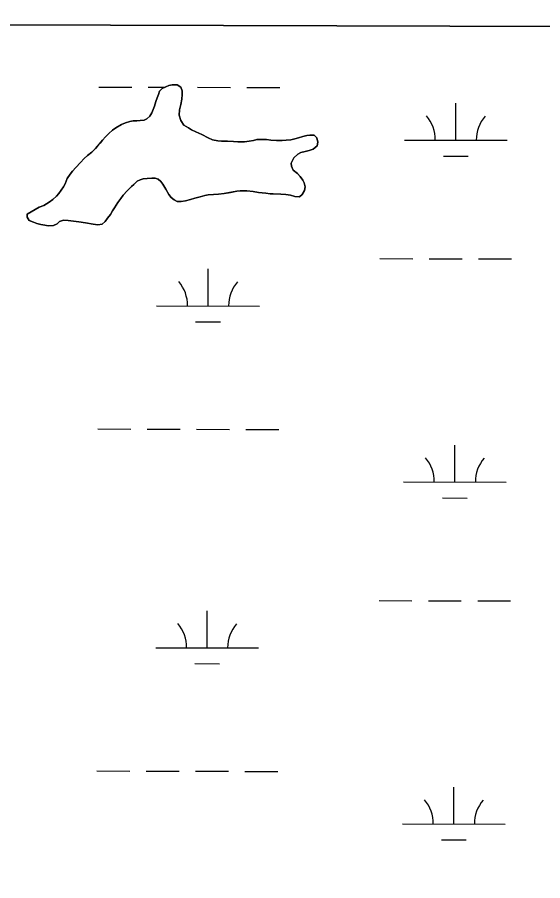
# Model space of a CAD drawing. Extents: x 3161615 to 3199515, y 867541 to 892976.
# Drawn here: x 3168616 to 3169127, y 890355 to 891195 of the extents above; entities that cross this region are included whole.
import ezdxf

# ---------------------------------------------------------------- set-up
doc = ezdxf.new("R2010")
doc.units = 0
for name, color, linetype in [('V-GRID-FRAM', 7, 'Continuous'), ('V-SITE-VEGE', 7, 'Continuous'), ('V-TOPO-SHOR', 7, 'Continuous'), ('V-WETL-SWMP', 7, 'Continuous')]:
    doc.layers.add(name, color=color, linetype=linetype)

msp = doc.modelspace()

# ---------------------------------------------------------------- linework, layer by layer
at = {"layer": 'V-GRID-FRAM'}
msp.add_lwpolyline([(3165877.44, 891195.48), (3197228.98, 891108.84), (3197186.66, 872920.88), (3165819.25, 873007.56), (3165877.44, 891195.48)], dxfattribs=at)
at = {"layer": 'V-SITE-VEGE'}
for p, q in [((3169353.41, 891185.88), (3167898.99, 891189.89)), ((3168757.2, 891126.25), (3168760.63, 891127.81)), ((3168760.63, 891127.81), (3168763.5, 891128.98)), ((3168763.5, 891128.98), (3168766.75, 891129.59)), ((3168766.75, 891129.59), (3168771.54, 891129.82)), ((3168771.54, 891129.82), (3168775.2, 891127.36)), ((3168775.2, 891127.36), (3168776.38, 891123.92)), ((3168752.3, 891117.21), (3168753.42, 891120.47)), ((3168753.42, 891120.47), (3168754.35, 891123.54)), ((3168754.35, 891123.54), (3168757.2, 891126.25)), ((3168776.6, 891120.28), (3168776.25, 891115.87)), ((3168776.38, 891123.92), (3168776.6, 891120.28)), ((3168749.49, 891109.14), (3168750.79, 891113.55)), ((3168750.79, 891113.55), (3168752.3, 891117.21)), ((3168775.34, 891110.5), (3168774.04, 891105.51)), ((3168776.25, 891115.87), (3168775.34, 891110.5)), ((3168744.97, 891099.33), (3168747.05, 891102.6)), ((3168747.05, 891102.6), (3168748.17, 891105.68)), ((3168748.17, 891105.68), (3168749.49, 891109.14)), ((3168774.04, 891105.51), (3168773.7, 891100.14)), ((3168721.27, 891092.81), (3168725.47, 891094.19)), ((3168725.47, 891094.19), (3168728.92, 891094.6)), ((3168728.92, 891094.6), (3168732.56, 891094.63)), ((3168732.56, 891094.63), (3168735.81, 891095.04)), ((3168735.81, 891095.04), (3168739.45, 891095.45)), ((3168739.45, 891095.45), (3168742.31, 891096.62)), ((3168742.31, 891096.62), (3168744.97, 891099.33)), ((3168773.7, 891100.14), (3168775.28, 891094.98)), ((3168775.28, 891094.98), (3168778.18, 891090.6)), ((3168705.07, 891082.33), (3168708.88, 891085.62)), ((3168708.88, 891085.62), (3168711.92, 891087.94)), ((3168711.92, 891087.94), (3168717.45, 891091.06)), ((3168717.45, 891091.06), (3168721.27, 891092.81)), ((3168778.18, 891090.6), (3168782.61, 891087.76)), ((3168782.61, 891087.76), (3168785.7, 891085.87)), ((3168785.7, 891085.87), (3168789.93, 891083.99)), ((3168699.19, 891075.96), (3168702.04, 891079.05)), ((3168702.04, 891079.05), (3168705.07, 891082.33)), ((3168789.93, 891083.99), (3168795.5, 891081.36)), ((3168795.5, 891081.36), (3168801.66, 891078.34)), ((3168801.66, 891078.34), (3168806.08, 891076.27)), ((3168845.74, 891075.64), (3168848.99, 891076.43)), ((3168848.99, 891076.43), (3168858.38, 891076.51)), ((3168858.38, 891076.51), (3168862.79, 891075.98)), ((3168882.33, 891076.14), (3168886.15, 891077.13)), ((3168886.15, 891077.13), (3168889.59, 891078.11)), ((3168889.59, 891078.11), (3168893.79, 891079.49)), ((3168893.79, 891079.49), (3168897.62, 891080.48)), ((3168897.62, 891080.48), (3168900.68, 891080.89)), ((3168900.68, 891080.89), (3168904.89, 891080.92)), ((3168904.89, 891080.92), (3168907.6, 891078.26)), ((3168907.6, 891078.26), (3168908.4, 891074.05)), ((3168692.17, 891067.86), (3168694.25, 891070.18)), ((3168694.25, 891070.18), (3168699.19, 891075.96)), ((3168806.08, 891076.27), (3168811.26, 891075.17)), ((3168811.26, 891075.17), (3168814.9, 891075)), ((3168814.9, 891075), (3168820.65, 891075.05)), ((3168820.65, 891075.05), (3168826.4, 891074.53)), ((3168826.4, 891074.53), (3168830.81, 891074.18)), ((3168830.81, 891074.18), (3168837.13, 891074.23)), ((3168837.13, 891074.23), (3168841.73, 891074.84)), ((3168841.73, 891074.84), (3168845.74, 891075.64)), ((3168862.79, 891075.98), (3168868.35, 891075.64)), ((3168868.35, 891075.64), (3168873.9, 891075.69)), ((3168873.9, 891075.69), (3168877.73, 891075.91)), ((3168877.73, 891075.91), (3168882.33, 891076.14)), ((3168907.85, 891070.41), (3168904.05, 891067.12)), ((3168908.4, 891074.05), (3168907.85, 891070.41)), ((3168681.14, 891058), (3168684.56, 891060.9)), ((3168684.56, 891060.9), (3168688.56, 891064.19)), ((3168688.56, 891064.19), (3168692.17, 891067.86)), ((3168888.95, 891062.21), (3168884.96, 891058.73)), ((3168891.81, 891063.96), (3168888.95, 891062.21)), ((3168896.02, 891064.95), (3168891.81, 891063.96)), ((3168900.04, 891065.75), (3168896.02, 891064.95)), ((3168904.05, 891067.12), (3168900.04, 891065.75)), ((3168673.16, 891049.31), (3168677.72, 891054.33)), ((3168677.72, 891054.33), (3168681.14, 891058)), ((3168884.96, 891058.73), (3168882.51, 891053.54)), ((3168882.51, 891053.54), (3168882.92, 891050.47)), ((3168664.83, 891038.51), (3168667.66, 891042.75)), ((3168667.66, 891042.75), (3168669.74, 891045.64)), ((3168669.74, 891045.64), (3168673.16, 891049.31)), ((3168882.92, 891050.47), (3168884.48, 891046.65)), ((3168884.48, 891046.65), (3168888.54, 891043.43)), ((3168888.54, 891043.43), (3168891.24, 891040.58)), ((3168662.57, 891033.51), (3168664.83, 891038.51)), ((3168732.85, 891036.01), (3168729.62, 891032.92)), ((3168735.71, 891037.18), (3168732.85, 891036.01)), ((3168738.58, 891038.17), (3168735.71, 891037.18)), ((3168742.41, 891038.77), (3168738.58, 891038.17)), ((3168747, 891039), (3168742.41, 891038.77)), ((3168750.26, 891039.03), (3168747, 891039)), ((3168753.14, 891038.1), (3168750.26, 891039.03)), ((3168755.65, 891035.82), (3168753.14, 891038.1)), ((3168757.59, 891032.96), (3168755.65, 891035.82)), ((3168891.24, 891040.58), (3168893.76, 891036.96)), ((3168893.76, 891036.96), (3168895.32, 891034.29)), ((3168895.32, 891034.29), (3168896.11, 891030.66)), ((3168656.71, 891024.08), (3168658.98, 891027.35)), ((3168658.98, 891027.35), (3168661.25, 891030.63)), ((3168661.25, 891030.63), (3168662.57, 891033.51)), ((3168722.97, 891026.54), (3168718.98, 891022.3)), ((3168727.34, 891030.8), (3168722.97, 891026.54)), ((3168729.62, 891032.92), (3168727.34, 891030.8)), ((3168760.5, 891028.39), (3168757.59, 891032.96)), ((3168763.42, 891023.05), (3168760.5, 891028.39)), ((3168829.67, 891026.28), (3168817.43, 891023.88)), ((3168832.93, 891026.69), (3168829.67, 891026.28)), ((3168836.19, 891026.52), (3168832.93, 891026.69)), ((3168839.25, 891026.74), (3168836.19, 891026.52)), ((3168845.58, 891026.03), (3168839.25, 891026.74)), ((3168850.76, 891025.11), (3168845.58, 891026.03)), ((3168895.57, 891026.82), (3168893.3, 891022.97)), ((3168896.11, 891030.66), (3168895.57, 891026.82)), ((3168647.2, 891015.76), (3168650.81, 891018.28)), ((3168650.81, 891018.28), (3168654.43, 891021.57)), ((3168654.43, 891021.57), (3168656.71, 891024.08)), ((3168716.71, 891019.21), (3168713.86, 891015.36)), ((3168718.98, 891022.3), (3168716.71, 891019.21)), ((3168765.74, 891020.19), (3168763.42, 891023.05)), ((3168768.63, 891017.72), (3168765.74, 891020.19)), ((3168771.71, 891016.41), (3168768.63, 891017.72)), ((3168784.53, 891018.05), (3168779.75, 891017.05)), ((3168788.73, 891019.42), (3168784.53, 891018.05)), ((3168793.9, 891020.81), (3168788.73, 891019.42)), ((3168798.48, 891021.99), (3168793.9, 891020.81)), ((3168801.74, 891022.6), (3168798.48, 891021.99)), ((3168807.09, 891023.22), (3168801.74, 891022.6)), ((3168811.88, 891023.45), (3168807.09, 891023.22)), ((3168817.43, 891023.88), (3168811.88, 891023.45)), ((3168858.04, 891024.21), (3168850.76, 891025.11)), ((3168862.07, 891023.86), (3168858.04, 891024.21)), ((3168865.14, 891023.7), (3168862.07, 891023.86)), ((3168872.42, 891023.38), (3168865.14, 891023.7)), ((3168877.21, 891023.22), (3168872.42, 891023.38)), ((3168882, 891022.3), (3168877.21, 891023.22)), ((3168886.23, 891021.19), (3168882, 891022.3)), ((3168890.64, 891020.84), (3168886.23, 891021.19)), ((3168893.3, 891022.97), (3168890.64, 891020.84)), ((3168625.84, 891004.09), (3168637.47, 891010.7)), ((3168637.47, 891010.7), (3168641.86, 891012.46)), ((3168641.86, 891012.46), (3168647.2, 891015.76)), ((3168710.65, 891010.16), (3168708.76, 891007.08)), ((3168713.86, 891015.36), (3168710.65, 891010.16)), ((3168775.54, 891016.25), (3168771.71, 891016.41)), ((3168779.75, 891017.05), (3168775.54, 891016.25)), ((3168625.67, 891001.03), (3168625.84, 891004.09)), ((3168627.81, 890997.79), (3168625.67, 891001.03)), ((3168706.68, 891003.61), (3168704.03, 890999.95)), ((3168708.76, 891007.08), (3168706.68, 891003.61)), ((3168631.84, 890996.1), (3168627.81, 890997.79)), ((3168635.11, 890994.97), (3168631.84, 890996.1)), ((3168638.95, 890993.86), (3168635.11, 890994.97)), ((3168642.98, 890993.12), (3168638.95, 890993.86)), ((3168646.24, 890992.58), (3168642.98, 890993.12)), ((3168651.22, 890992.81), (3168646.24, 890992.58)), ((3168655.04, 890994.37), (3168651.22, 890992.81)), ((3168657.32, 890996.69), (3168655.04, 890994.37)), ((3168661.13, 890998.06), (3168657.32, 890996.69)), ((3168665.54, 890997.72), (3168661.13, 890998.06)), ((3168670.91, 890996.99), (3168665.54, 890997.72)), ((3168676.09, 890996.46), (3168670.91, 890996.99)), ((3168682.61, 890995.37), (3168676.09, 890996.46)), ((3168690.1, 890994.09), (3168682.61, 890995.37)), ((3168694.51, 890993.55), (3168690.1, 890994.09)), ((3168698.72, 890994.35), (3168694.51, 890993.55)), ((3168701.57, 890996.67), (3168698.72, 890994.35)), ((3168704.03, 890999.95), (3168701.57, 890996.67))]:
    msp.add_line(p, q, dxfattribs=at)
at = {"layer": 'V-TOPO-SHOR'}
for points in [[(3168637.47, 891010.7), (3168641.86, 891012.46), (3168647.2, 891015.76), (3168650.81, 891018.28), (3168654.43, 891021.57), (3168656.71, 891024.08), (3168658.98, 891027.35), (3168661.25, 891030.63), (3168662.57, 891033.51), (3168664.83, 891038.51), (3168667.66, 891042.75), (3168669.74, 891045.64), (3168673.16, 891049.31), (3168677.72, 891054.33), (3168681.14, 891058), (3168684.56, 891060.9), (3168688.56, 891064.19), (3168692.17, 891067.86), (3168694.25, 891070.17), (3168696.72, 891073.07), (3168699.19, 891075.96), (3168702.04, 891079.05), (3168705.07, 891082.33), (3168708.88, 891085.62), (3168711.93, 891087.94), (3168717.45, 891091.06), (3168721.27, 891092.81), (3168725.47, 891094.19), (3168728.92, 891094.6), (3168732.56, 891094.63), (3168735.81, 891095.04), (3168739.45, 891095.45), (3168742.31, 891096.63), (3168744.97, 891099.33), (3168747.05, 891102.6), (3168748.17, 891105.68), (3168749.49, 891109.14), (3168750.79, 891113.55), (3168752.3, 891117.21), (3168753.42, 891120.47), (3168754.35, 891123.54), (3168757.2, 891126.25), (3168760.63, 891127.81), (3168763.5, 891128.98), (3168766.75, 891129.59), (3168771.54, 891129.82), (3168775.2, 891127.36), (3168776.38, 891123.92), (3168776.6, 891120.28), (3168776.25, 891115.87), (3168775.34, 891110.5), (3168774.04, 891105.51), (3168773.7, 891100.14), (3168775.28, 891094.98), (3168778.18, 891090.6), (3168782.61, 891087.76), (3168785.7, 891085.87), (3168789.93, 891083.99), (3168795.5, 891081.36), (3168801.66, 891078.34), (3168806.08, 891076.27), (3168811.26, 891075.17), (3168814.9, 891075.01), (3168820.65, 891075.05), (3168826.4, 891074.53), (3168830.81, 891074.18), (3168833.88, 891074.2), (3168837.13, 891074.23), (3168841.73, 891074.84), (3168845.74, 891075.64), (3168848.99, 891076.44), (3168855.12, 891076.49), (3168858.38, 891076.51), (3168862.79, 891075.98), (3168868.35, 891075.64), (3168873.9, 891075.69), (3168877.73, 891075.91), (3168882.33, 891076.14), (3168886.15, 891077.13), (3168889.59, 891078.11), (3168893.79, 891079.49), (3168897.62, 891080.48), (3168900.68, 891080.89), (3168904.89, 891080.92), (3168907.6, 891078.26), (3168908.4, 891074.05), (3168907.85, 891070.41), (3168904.05, 891067.12), (3168900.04, 891065.75), (3168896.02, 891064.95), (3168891.81, 891063.96), (3168888.95, 891062.21), (3168884.96, 891058.73), (3168882.51, 891053.53), (3168882.92, 891050.47), (3168884.48, 891046.65), (3168888.54, 891043.43), (3168891.24, 891040.58), (3168893.76, 891036.96), (3168895.32, 891034.29), (3168896.11, 891030.66)], [(3168896.11, 891030.66), (3168895.57, 891026.82), (3168893.3, 891022.97), (3168890.64, 891020.84), (3168886.23, 891021.19), (3168882, 891022.3), (3168877.21, 891023.22), (3168872.42, 891023.38), (3168865.14, 891023.7), (3168862.07, 891023.86), (3168858.04, 891024.21), (3168850.76, 891025.11), (3168845.58, 891026.03), (3168839.25, 891026.74), (3168836.19, 891026.52), (3168832.93, 891026.69), (3168829.67, 891026.28), (3168823.56, 891025.08), (3168817.43, 891023.88), (3168811.88, 891023.45), (3168807.09, 891023.22), (3168801.74, 891022.6), (3168798.48, 891021.99), (3168793.9, 891020.81), (3168788.73, 891019.42), (3168784.53, 891018.05), (3168779.75, 891017.05), (3168775.54, 891016.25), (3168771.71, 891016.41), (3168768.63, 891017.72), (3168765.74, 891020.19), (3168763.42, 891023.05), (3168760.5, 891028.39), (3168757.59, 891032.96), (3168755.65, 891035.82), (3168753.14, 891038.1), (3168750.26, 891039.03), (3168747, 891039), (3168742.41, 891038.77), (3168738.58, 891038.17), (3168735.71, 891037.18), (3168732.85, 891036.01), (3168729.62, 891032.92), (3168727.34, 891030.8), (3168722.97, 891026.54), (3168718.98, 891022.3), (3168716.71, 891019.21), (3168713.86, 891015.36), (3168710.65, 891010.16), (3168708.76, 891007.08), (3168706.68, 891003.61), (3168704.03, 890999.95), (3168701.57, 890996.67), (3168698.71, 890994.35), (3168694.51, 890993.55), (3168690.1, 890994.09), (3168682.61, 890995.37), (3168676.09, 890996.46), (3168670.91, 890996.99), (3168665.54, 890997.72), (3168661.13, 890998.06), (3168657.32, 890996.69), (3168655.04, 890994.37), (3168651.22, 890992.81), (3168646.24, 890992.58), (3168642.98, 890993.12), (3168638.95, 890993.86), (3168635.11, 890994.97), (3168631.84, 890996.1), (3168627.81, 890997.79), (3168625.67, 891001.03), (3168625.84, 891004.09), (3168637.47, 891010.7)]]:
    msp.add_lwpolyline(points, dxfattribs=at)
at = {"layer": 'V-WETL-SWMP'}
for p, q in [((3167898.99, 891189.89), (3169353.42, 891185.88)), ((3168695.43, 891127.61), (3168727.43, 891127.53)), ((3168743.43, 891127.48), (3168759.81, 891127.44)), ((3168760.63, 891127.81), (3168757.2, 891126.25)), ((3168763.5, 891128.98), (3168760.63, 891127.81)), ((3168766.75, 891129.59), (3168763.5, 891128.98)), ((3168771.54, 891129.82), (3168766.75, 891129.59)), ((3168775.2, 891127.36), (3168771.54, 891129.82)), ((3168775.14, 891127.39), (3168775.43, 891127.39)), ((3168776.38, 891123.92), (3168775.2, 891127.36)), ((3168791.43, 891127.35), (3168823.43, 891127.26)), ((3168839.43, 891127.22), (3168871.43, 891127.13)), ((3168753.42, 891120.47), (3168752.29, 891117.21)), ((3168754.35, 891123.54), (3168753.42, 891120.47)), ((3168757.2, 891126.25), (3168754.35, 891123.54)), ((3168776.25, 891115.87), (3168776.6, 891120.28)), ((3168776.6, 891120.28), (3168776.38, 891123.92)), ((3168750.79, 891113.55), (3168749.49, 891109.14)), ((3168752.29, 891117.21), (3168750.79, 891113.55)), ((3168774.04, 891105.51), (3168775.34, 891110.5)), ((3168775.34, 891110.5), (3168776.25, 891115.87)), ((3169042.61, 891075.91), (3169042.7, 891111.91)), ((3168747.05, 891102.6), (3168744.97, 891099.33)), ((3168748.17, 891105.68), (3168747.05, 891102.6)), ((3168749.49, 891109.14), (3168748.17, 891105.68)), ((3168773.7, 891100.14), (3168774.04, 891105.51)), ((3168725.47, 891094.19), (3168721.27, 891092.81)), ((3168728.92, 891094.6), (3168725.47, 891094.19)), ((3168732.56, 891094.63), (3168728.92, 891094.6)), ((3168735.81, 891095.04), (3168732.56, 891094.63)), ((3168739.45, 891095.45), (3168735.81, 891095.04)), ((3168742.31, 891096.62), (3168739.45, 891095.45)), ((3168744.97, 891099.33), (3168742.31, 891096.62)), ((3168775.27, 891094.98), (3168773.7, 891100.14)), ((3168778.18, 891090.6), (3168775.27, 891094.98)), ((3168708.88, 891085.62), (3168705.07, 891082.33)), ((3168711.92, 891087.94), (3168708.88, 891085.62)), ((3168717.45, 891091.06), (3168711.92, 891087.94)), ((3168721.27, 891092.81), (3168717.45, 891091.06)), ((3168782.61, 891087.76), (3168778.18, 891090.6)), ((3168785.69, 891085.87), (3168782.61, 891087.76)), ((3168789.92, 891083.99), (3168785.69, 891085.87)), ((3168702.04, 891079.05), (3168699.19, 891075.96)), ((3168705.07, 891082.33), (3168702.04, 891079.05)), ((3168795.5, 891081.36), (3168789.92, 891083.99)), ((3168801.66, 891078.34), (3168795.5, 891081.36)), ((3168806.08, 891076.27), (3168801.66, 891078.34)), ((3168848.99, 891076.44), (3168845.74, 891075.64)), ((3168855.12, 891076.49), (3168848.99, 891076.44)), ((3168858.38, 891076.51), (3168855.12, 891076.49)), ((3168862.79, 891075.97), (3168858.38, 891076.51)), ((3168886.15, 891077.13), (3168882.33, 891076.14)), ((3168889.59, 891078.11), (3168886.15, 891077.13)), ((3168893.79, 891079.49), (3168889.59, 891078.11)), ((3168897.61, 891080.48), (3168893.79, 891079.49)), ((3168900.68, 891080.89), (3168897.61, 891080.48)), ((3168904.89, 891080.92), (3168900.68, 891080.89)), ((3168907.59, 891078.26), (3168904.89, 891080.92)), ((3168908.4, 891074.05), (3168907.59, 891078.26)), ((3168694.25, 891070.17), (3168692.17, 891067.86)), ((3168696.72, 891073.07), (3168694.25, 891070.17)), ((3168699.19, 891075.96), (3168696.72, 891073.07)), ((3168811.26, 891075.17), (3168806.08, 891076.27)), ((3168814.9, 891075), (3168811.26, 891075.17)), ((3168820.65, 891075.05), (3168814.9, 891075)), ((3168826.4, 891074.52), (3168820.65, 891075.05)), ((3168830.81, 891074.18), (3168826.4, 891074.52)), ((3168833.87, 891074.2), (3168830.81, 891074.18)), ((3168837.13, 891074.23), (3168833.87, 891074.2)), ((3168841.72, 891074.84), (3168837.13, 891074.23)), ((3168845.74, 891075.64), (3168841.72, 891074.84)), ((3168868.34, 891075.64), (3168862.79, 891075.97)), ((3168873.9, 891075.68), (3168868.34, 891075.64)), ((3168877.73, 891075.91), (3168873.9, 891075.68)), ((3168882.33, 891076.14), (3168877.73, 891075.91)), ((3168904.05, 891067.12), (3168907.85, 891070.41)), ((3168907.85, 891070.41), (3168908.4, 891074.05)), ((3168992.61, 891076.05), (3169092.6, 891075.77)), ((3168684.56, 891060.9), (3168681.14, 891058)), ((3168688.56, 891064.19), (3168684.56, 891060.9)), ((3168692.17, 891067.86), (3168688.56, 891064.19)), ((3168884.96, 891058.73), (3168888.95, 891062.21)), ((3168888.95, 891062.21), (3168891.81, 891063.95)), ((3168891.81, 891063.95), (3168896.02, 891064.95)), ((3168896.02, 891064.95), (3168900.04, 891065.75)), ((3168900.04, 891065.75), (3168904.05, 891067.12)), ((3169030.56, 891060.51), (3169054.56, 891060.45)), ((3168677.72, 891054.33), (3168673.16, 891049.31)), ((3168681.14, 891058), (3168677.72, 891054.33)), ((3168882.51, 891053.53), (3168884.96, 891058.73)), ((3168882.92, 891050.47), (3168882.51, 891053.53)), ((3168667.66, 891042.75), (3168664.82, 891038.51)), ((3168669.74, 891045.64), (3168667.66, 891042.75)), ((3168673.16, 891049.31), (3168669.74, 891045.64)), ((3168884.48, 891046.65), (3168882.92, 891050.47)), ((3168888.53, 891043.43), (3168884.48, 891046.65)), ((3168891.24, 891040.58), (3168888.53, 891043.43)), ((3168664.82, 891038.51), (3168662.57, 891033.51)), ((3168729.62, 891032.92), (3168732.85, 891036.01)), ((3168732.85, 891036.01), (3168735.71, 891037.18)), ((3168735.71, 891037.18), (3168738.58, 891038.17)), ((3168738.58, 891038.17), (3168742.41, 891038.77)), ((3168742.41, 891038.77), (3168747, 891039)), ((3168747, 891039), (3168750.26, 891039.03)), ((3168750.26, 891039.03), (3168753.14, 891038.09)), ((3168753.14, 891038.09), (3168755.65, 891035.82)), ((3168755.65, 891035.82), (3168757.59, 891032.96)), ((3168893.76, 891036.96), (3168891.24, 891040.58)), ((3168895.32, 891034.29), (3168893.76, 891036.96)), ((3168896.11, 891030.66), (3168895.32, 891034.29)), ((3168658.98, 891027.35), (3168656.71, 891024.08)), ((3168661.25, 891030.63), (3168658.98, 891027.35)), ((3168662.57, 891033.51), (3168661.25, 891030.63)), ((3168718.98, 891022.29), (3168722.97, 891026.54)), ((3168722.97, 891026.54), (3168727.34, 891030.79)), ((3168727.34, 891030.79), (3168729.62, 891032.92)), ((3168757.59, 891032.96), (3168760.5, 891028.39)), ((3168760.5, 891028.39), (3168763.42, 891023.05)), ((3168823.55, 891025.08), (3168829.67, 891026.28)), ((3168829.67, 891026.28), (3168832.93, 891026.69)), ((3168832.93, 891026.69), (3168836.18, 891026.52)), ((3168836.18, 891026.52), (3168839.25, 891026.74)), ((3168839.25, 891026.74), (3168845.58, 891026.02)), ((3168845.58, 891026.02), (3168850.76, 891025.11)), ((3168893.3, 891022.97), (3168895.57, 891026.82)), ((3168895.57, 891026.82), (3168896.11, 891030.66)), ((3168650.81, 891018.28), (3168647.2, 891015.76)), ((3168654.43, 891021.57), (3168650.81, 891018.28)), ((3168656.71, 891024.08), (3168654.43, 891021.57)), ((3168713.86, 891015.36), (3168716.71, 891019.21)), ((3168716.71, 891019.21), (3168718.98, 891022.29)), ((3168763.42, 891023.05), (3168765.74, 891020.19)), ((3168765.74, 891020.19), (3168768.63, 891017.72)), ((3168768.63, 891017.72), (3168771.71, 891016.41)), ((3168779.75, 891017.05), (3168784.53, 891018.05)), ((3168784.53, 891018.05), (3168788.73, 891019.42)), ((3168788.73, 891019.42), (3168793.9, 891020.81)), ((3168793.9, 891020.81), (3168798.48, 891021.99)), ((3168798.48, 891021.99), (3168801.73, 891022.6)), ((3168801.73, 891022.6), (3168807.09, 891023.22)), ((3168807.09, 891023.22), (3168811.88, 891023.45)), ((3168811.88, 891023.45), (3168817.43, 891023.88)), ((3168817.43, 891023.88), (3168823.55, 891025.08)), ((3168850.76, 891025.11), (3168858.04, 891024.21)), ((3168858.04, 891024.21), (3168862.07, 891023.86)), ((3168862.07, 891023.86), (3168865.13, 891023.7)), ((3168865.13, 891023.7), (3168872.42, 891023.37)), ((3168872.42, 891023.37), (3168877.21, 891023.22)), ((3168877.21, 891023.22), (3168882, 891022.3)), ((3168882, 891022.3), (3168886.23, 891021.19)), ((3168886.23, 891021.19), (3168890.64, 891020.84)), ((3168890.64, 891020.84), (3168893.3, 891022.97)), ((3168637.47, 891010.7), (3168625.84, 891004.09)), ((3168641.86, 891012.46), (3168637.47, 891010.7)), ((3168647.2, 891015.76), (3168641.86, 891012.46)), ((3168708.76, 891007.08), (3168710.65, 891010.16)), ((3168710.65, 891010.16), (3168713.86, 891015.36)), ((3168771.71, 891016.41), (3168775.54, 891016.25)), ((3168775.54, 891016.25), (3168779.75, 891017.05)), ((3168625.84, 891004.09), (3168625.67, 891001.02)), ((3168625.67, 891001.02), (3168627.8, 890997.79)), ((3168704.03, 890999.95), (3168706.68, 891003.61)), ((3168706.68, 891003.61), (3168708.76, 891007.08)), ((3168627.8, 890997.79), (3168631.84, 890996.1)), ((3168631.84, 890996.1), (3168635.11, 890994.97)), ((3168635.11, 890994.97), (3168638.95, 890993.86)), ((3168638.95, 890993.86), (3168642.98, 890993.12)), ((3168642.98, 890993.12), (3168646.24, 890992.57)), ((3168646.24, 890992.57), (3168651.22, 890992.81)), ((3168651.22, 890992.81), (3168655.04, 890994.37)), ((3168655.04, 890994.37), (3168657.31, 890996.69)), ((3168657.31, 890996.69), (3168661.13, 890998.06)), ((3168661.13, 890998.06), (3168665.54, 890997.71)), ((3168665.54, 890997.71), (3168670.91, 890996.99)), ((3168670.91, 890996.99), (3168676.09, 890996.46)), ((3168676.09, 890996.46), (3168682.61, 890995.37)), ((3168682.61, 890995.37), (3168690.09, 890994.09)), ((3168690.09, 890994.09), (3168694.51, 890993.55)), ((3168694.51, 890993.55), (3168698.71, 890994.35)), ((3168698.71, 890994.35), (3168701.57, 890996.67)), ((3168701.57, 890996.67), (3168704.03, 890999.95)), ((3168968.88, 890960.68), (3169000.88, 890960.59)), ((3169016.88, 890960.55), (3169048.88, 890960.46)), ((3169064.88, 890960.42), (3169096.88, 890960.33)), ((3168801.69, 890914.72), (3168801.79, 890950.71)), ((3168751.69, 890914.85), (3168851.69, 890914.58)), ((3168789.64, 890899.32), (3168813.64, 890899.25)), ((3168694.51, 890794.94), (3168726.51, 890794.85)), ((3168742.51, 890794.81), (3168774.51, 890794.72)), ((3168790.51, 890794.67), (3168822.51, 890794.59)), ((3168838.51, 890794.54), (3168870.51, 890794.45)), ((3169041.69, 890743.24), (3169041.79, 890779.24)), ((3168991.69, 890743.38), (3169091.69, 890743.1)), ((3169029.64, 890727.84), (3169053.64, 890727.77)), ((3168967.96, 890628.01), (3168999.96, 890627.92)), ((3169015.96, 890627.88), (3169047.96, 890627.79)), ((3169063.96, 890627.74), (3169095.96, 890627.66)), ((3168800.77, 890582.04), (3168800.87, 890618.04)), ((3168750.77, 890582.18), (3168850.77, 890581.9)), ((3168788.72, 890566.64), (3168812.72, 890566.58)), ((3168693.59, 890462.27), (3168725.59, 890462.18)), ((3168741.59, 890462.13), (3168773.59, 890462.05)), ((3168789.59, 890462), (3168821.59, 890461.91)), ((3168837.59, 890461.87), (3168869.59, 890461.78)), ((3169040.77, 890410.56), (3169040.87, 890446.56)), ((3168990.77, 890410.7), (3169090.77, 890410.43)), ((3169028.72, 890395.17), (3169052.72, 890395.1))]:
    msp.add_line(p, q, dxfattribs=at)
for centre, start, end in [((3168987.36, 891076.54), 359.06985, 40.61351), ((3169097.85, 891076.23), 139.06985, 180.61351), ((3168746.45, 890915.34), 359.06985, 40.61351), ((3168856.93, 890915.04), 139.06985, 180.61351), ((3168986.44, 890743.87), 359.06985, 40.61351), ((3169096.93, 890743.56), 139.06985, 180.61351), ((3168745.53, 890582.67), 359.06985, 40.61351), ((3168856.01, 890582.36), 139.06985, 180.61351), ((3168985.53, 890411.19), 359.06985, 40.61351), ((3169096.01, 890410.89), 139.06985, 180.61351)]:
    msp.add_arc(centre, 35.25, start, end, dxfattribs=at)

doc.saveas('drawing.dxf')
